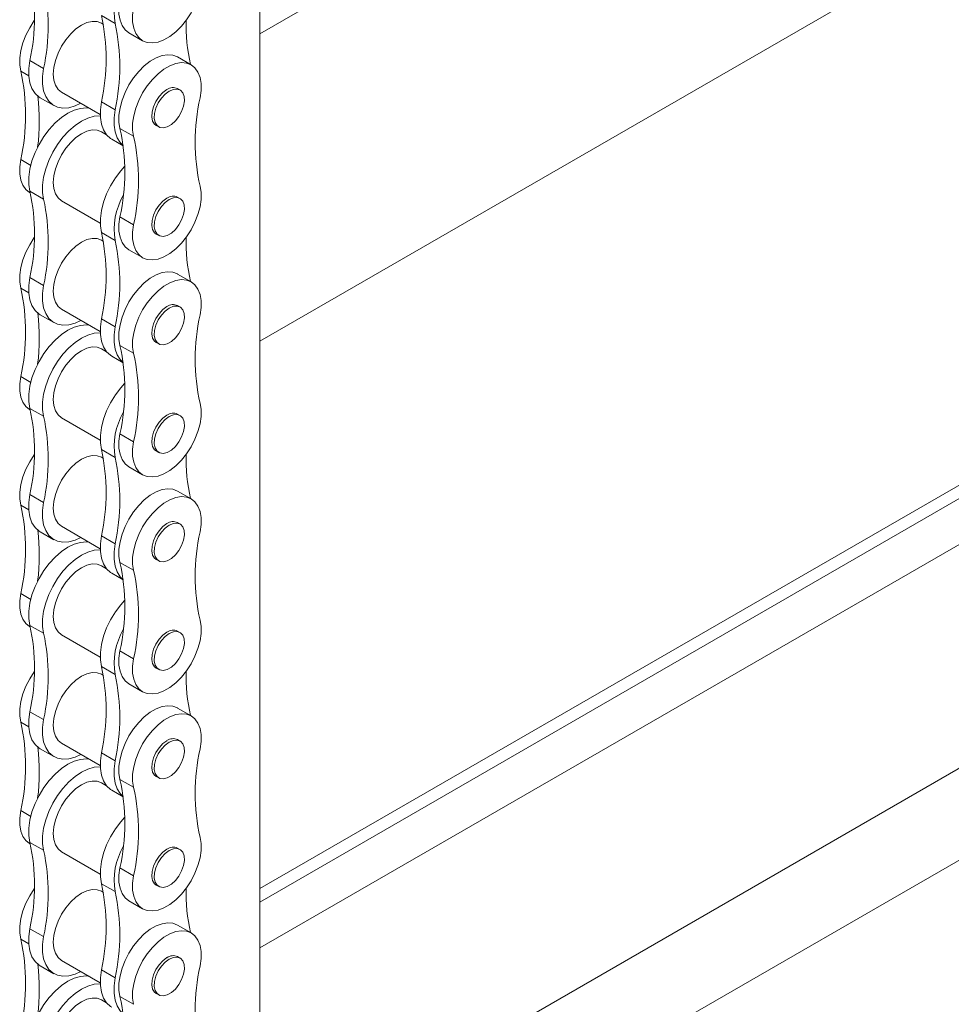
# Model space of a CAD drawing. Header units: millimetres. Extents: x 525 to 29324, y 175 to 20618.
# Tile 460 of 588: x 24885 to 25107, y 12911 to 13146. Entities that reach past the tile are written whole.
import ezdxf

# ---------------------------------------------------------------- set-up
doc = ezdxf.new("R2010")
doc.units = ezdxf.units.MM
doc.linetypes.add('SLD-Continua', pattern=[0])

msp = doc.modelspace()

# ---------------------------------------------------------------- linework, layer by layer
at = {"color": 7, "linetype": 'SLD-Continua', "lineweight": 18, "ltscale": 35}
for p, q in [((25482.84, 13454.97), (24941.9, 13142.78)), ((25482.84, 13454.97), (24941.9, 13142.78)), ((25482.84, 13454.97), (24941.9, 13142.78)), ((25482.84, 13454.97), (24941.9, 13142.78)), ((25482.84, 13454.97), (24941.9, 13142.78)), ((25482.84, 13454.97), (24941.9, 13142.78)), ((25482.84, 13454.97), (24941.9, 13142.78)), ((25482.84, 13454.97), (24941.9, 13142.78)), ((25482.84, 13381.48), (24941.9, 13069.28)), ((25482.84, 13381.48), (24941.9, 13069.28)), ((25482.84, 13381.48), (24941.9, 13069.28)), ((25482.84, 13381.48), (24941.9, 13069.28)), ((25482.84, 13381.48), (24941.9, 13069.28)), ((25482.84, 13381.48), (24941.9, 13069.28)), ((25482.84, 13381.48), (24941.9, 13069.28)), ((25482.84, 13381.48), (24941.9, 13069.28)), ((24941.9, 13296.33), (24941.9, 12726.29)), ((24941.9, 13296.33), (24941.9, 12726.29)), ((24941.9, 13296.33), (24941.9, 12726.29)), ((24941.9, 13296.33), (24941.9, 12726.29)), ((24941.9, 13296.33), (24941.9, 12726.29)), ((24941.9, 13296.33), (24941.9, 12726.29)), ((24941.9, 13296.33), (24941.9, 12726.29)), ((24941.9, 13296.33), (24941.9, 12726.29)), ((24904.51, 13145.02), (24904.04, 13145.29)), ((24907.32, 13145.22), (24904.05, 13147.11)), ((24910.6, 13143.01), (24913.87, 13141.12)), ((24941.9, 12938.5), (25298.99, 13144.59)), ((24941.9, 12938.5), (25298.99, 13144.59)), ((24941.9, 12938.5), (25298.99, 13144.59)), ((24941.9, 12938.5), (25298.99, 13144.59)), ((24941.9, 12938.5), (25298.99, 13144.59)), ((24941.9, 12938.5), (25298.99, 13144.59)), ((24941.9, 12938.5), (25298.99, 13144.59)), ((24941.9, 12938.5), (25298.99, 13144.59)), ((24941.9, 12935.29), (25301.77, 13142.99)), ((24941.9, 12935.29), (25301.77, 13142.99)), ((24941.9, 12935.29), (25301.77, 13142.99)), ((24941.9, 12935.29), (25301.77, 13142.99)), ((24941.9, 12935.29), (25301.77, 13142.99)), ((24941.9, 12935.29), (25301.77, 13142.99)), ((24941.9, 12935.29), (25301.77, 13142.99)), ((24941.9, 12935.29), (25301.77, 13142.99)), ((24941.9, 13142.78), (24941.9, 13069.28)), ((24941.9, 13142.78), (24941.9, 13069.28)), ((24941.9, 13142.78), (24941.9, 13069.28)), ((24941.9, 13142.78), (24941.9, 13069.28)), ((24941.9, 13142.78), (24941.9, 13069.28)), ((24941.9, 13142.78), (24941.9, 13069.28)), ((24941.9, 13142.78), (24941.9, 13069.28)), ((24941.9, 13142.78), (24941.9, 13069.28)), ((24886.95, 13136.35), (24890.22, 13134.46)), ((24925.49, 13135.33), (24922.22, 13137.22)), ((24884.75, 13133.85), (24886.69, 13132.72)), ((24941.9, 12924.33), (25306.71, 13134.88)), ((24941.9, 12924.33), (25306.71, 13134.88)), ((24941.9, 12924.33), (25306.71, 13134.88)), ((24941.9, 12924.33), (25306.71, 13134.88)), ((24941.9, 12924.33), (25306.71, 13134.88)), ((24941.9, 12924.33), (25306.71, 13134.88)), ((24941.9, 12924.33), (25306.71, 13134.88)), ((24941.9, 12924.33), (25306.71, 13134.88)), ((24894.51, 13128.79), (24903.77, 13123.45)), ((24922.81, 13129.34), (24922.22, 13129.68)), ((24889.41, 13127.48), (24892.67, 13125.6)), ((24907.32, 13124.6), (24904.05, 13126.48)), ((24905.29, 13118.63), (24904.04, 13119.36)), ((24911.72, 13118.28), (24908.45, 13120.17)), ((24917.13, 13120.85), (24917.72, 13120.51)), ((24906.5, 13117.61), (24909.26, 13116.03)), ((24941.9, 12848.91), (25406.21, 13116.88)), ((24941.9, 12848.91), (25406.21, 13116.88)), ((24941.9, 12848.91), (25406.21, 13116.88)), ((24941.9, 12848.91), (25406.21, 13116.88)), ((24941.9, 12848.91), (25406.21, 13116.88)), ((24941.9, 12848.91), (25406.21, 13116.88)), ((24941.9, 12848.91), (25406.21, 13116.88)), ((24941.9, 12848.91), (25406.21, 13116.88)), ((24884.75, 13112.7), (24887.15, 13111.32)), ((24886.95, 13105.12), (24890.22, 13103.23)), ((24886.89, 13104.83), (24887.05, 13104.75)), ((24894.51, 13102.86), (24903.77, 13097.52)), ((24922.81, 13103.41), (24922.22, 13103.75)), ((24911.72, 13097.14), (24908.45, 13099.02)), ((24904.51, 13093.16), (24904.04, 13093.43)), ((24907.32, 13093.36), (24904.05, 13095.25)), ((24917.13, 13094.92), (24917.72, 13094.58)), ((24910.6, 13091.15), (24913.87, 13089.27)), ((24886.95, 13084.49), (24890.22, 13082.61)), ((24925.49, 13083.48), (24922.22, 13085.36)), ((24884.75, 13081.99), (24886.69, 13080.87)), ((24941.9, 12870.82), (25310.14, 13083.35)), ((24941.9, 12870.82), (25310.14, 13083.35)), ((24941.9, 12870.82), (25310.14, 13083.35)), ((24941.9, 12870.82), (25310.14, 13083.35)), ((24941.9, 12870.82), (25310.14, 13083.35)), ((24941.9, 12870.82), (25310.14, 13083.35)), ((24941.9, 12870.82), (25310.14, 13083.35)), ((24941.9, 12870.82), (25310.14, 13083.35)), ((24894.51, 13076.93), (24903.77, 13071.59)), ((24922.81, 13077.48), (24922.22, 13077.82)), ((24889.41, 13075.63), (24892.67, 13073.74)), ((24907.32, 13072.74), (24904.05, 13074.63)), ((24905.29, 13066.78), (24904.04, 13067.5)), ((24911.72, 13066.42), (24908.45, 13068.31)), ((24917.13, 13068.99), (24917.72, 13068.66)), ((24906.5, 13065.76), (24909.26, 13064.17)), ((24884.75, 13060.85), (24887.15, 13059.46)), ((24886.95, 13053.26), (24890.22, 13051.38)), ((24886.89, 13052.98), (24887.05, 13052.89)), ((24894.51, 13051), (24903.77, 13045.66)), ((24922.81, 13051.55), (24922.22, 13051.89)), ((24911.72, 13045.28), (24908.45, 13047.17)), ((24904.51, 13041.3), (24904.04, 13041.57)), ((24907.32, 13041.51), (24904.05, 13043.39)), ((24917.13, 13043.07), (24917.72, 13042.73)), ((24910.6, 13039.3), (24913.87, 13037.41)), ((24886.95, 13032.64), (24890.22, 13030.75)), ((24925.49, 13031.62), (24922.22, 13033.5)), ((24884.75, 13030.13), (24886.69, 13029.01)), ((24894.51, 13025.08), (24903.77, 13019.73)), ((24922.81, 13025.63), (24922.22, 13025.96)), ((24889.41, 13023.77), (24892.67, 13021.88)), ((24907.32, 13020.88), (24904.05, 13022.77)), ((24905.29, 13014.92), (24904.04, 13015.65)), ((24911.72, 13014.57), (24908.45, 13016.45)), ((24917.13, 13017.14), (24917.72, 13016.8)), ((24906.5, 13013.9), (24909.26, 13012.31)), ((24884.75, 13008.99), (24887.15, 13007.6)), ((24886.89, 13001.12), (24887.05, 13001.03)), ((24886.95, 13001.4), (24890.22, 12999.52)), ((24894.51, 12999.15), (24903.77, 12993.81)), ((24922.81, 12999.7), (24922.22, 13000.04)), ((24911.72, 12993.42), (24908.45, 12995.31)), ((24904.51, 12989.45), (24904.04, 12989.72)), ((24907.32, 12989.65), (24904.05, 12991.54)), ((24917.13, 12991.21), (24917.72, 12990.87)), ((24910.6, 12987.44), (24913.87, 12985.55)), ((24886.95, 12980.78), (24890.22, 12978.89)), ((24925.49, 12979.76), (24922.22, 12981.65)), ((24884.75, 12978.28), (24886.69, 12977.15)), ((24922.81, 12973.77), (24922.22, 12974.11)), ((24889.41, 12971.91), (24892.67, 12970.03)), ((24894.51, 12973.22), (24903.77, 12967.88)), ((24907.32, 12969.03), (24904.05, 12970.91)), ((24911.72, 12962.71), (24908.45, 12964.6)), ((24917.13, 12965.28), (24917.72, 12964.94)), ((24905.29, 12963.06), (24904.04, 12963.79)), ((24906.5, 12962.04), (24909.26, 12960.45)), ((24884.75, 12957.13), (24887.15, 12955.75)), ((24886.89, 12949.26), (24887.05, 12949.18)), ((24886.95, 12949.55), (24890.22, 12947.66)), ((24922.81, 12947.84), (24922.22, 12948.18)), ((24894.51, 12947.29), (24903.77, 12941.95)), ((24911.72, 12941.57), (24908.45, 12943.45)), ((24907.32, 12937.79), (24904.05, 12939.68)), ((24917.13, 12939.35), (24917.72, 12939.01)), ((24904.51, 12937.59), (24904.04, 12937.86)), ((24910.6, 12935.58), (24913.87, 12933.7)), ((24886.95, 12928.92), (24890.22, 12927.04)), ((24925.49, 12927.91), (24922.22, 12929.79)), ((24884.75, 12926.42), (24886.69, 12925.3)), ((24922.81, 12921.91), (24922.22, 12922.25)), ((24889.41, 12920.06), (24892.67, 12918.17)), ((24894.51, 12921.36), (24903.77, 12916.02)), ((24907.32, 12917.17), (24904.05, 12919.06)), ((24911.72, 12910.85), (24908.45, 12912.74)), ((24917.13, 12913.42), (24917.72, 12913.09)), ((24905.29, 12911.21), (24904.04, 12911.93))]:
    msp.add_line(p, q, dxfattribs=at)
at = {"color": 7, "linetype": 'SLD-Continua', "lineweight": 18, "ltscale": 35, "flags": 128}
for points in [[(24911.72, 13148.99), (24911.48, 13147.23), (24911.49, 13145.59), (24911.75, 13144.11), (24912.24, 13142.85), (24912.96, 13141.84), (24913.88, 13141.12), (24914.98, 13140.69), (24916.21, 13140.58), (24917.56, 13140.8), (24918.96, 13141.32), (24920.39, 13142.15), (24921.8, 13143.24), (24923.14, 13144.58), (24924.37, 13146.12), (24925.47, 13147.8), (24926.39, 13149.59), (24927.11, 13151.43), (24927.61, 13153.27), (24927.86, 13155.03), (24927.87, 13156.69), (24927.63, 13158.18)], [(24908.45, 13150.88), (24908.22, 13149.12), (24908.22, 13147.47), (24908.48, 13146), (24908.97, 13144.74), (24909.69, 13143.73), (24910.6, 13143.01)], [(24888.05, 13145.97), (24888.01, 13145.91), (24886.91, 13144.22), (24885.99, 13142.43), (24885.27, 13140.59), (24884.78, 13138.76), (24884.52, 13136.99), (24884.51, 13135.33), (24884.75, 13133.85)], [(24904.04, 13145.29), (24903.02, 13145.67), (24901.85, 13145.71), (24900.59, 13145.43), (24899.28, 13144.82), (24897.96, 13143.91), (24896.7, 13142.74), (24895.53, 13141.35), (24894.51, 13139.79), (24893.68, 13138.13), (24893.05, 13136.42), (24892.67, 13134.74), (24892.54, 13133.15), (24892.67, 13131.71), (24893.05, 13130.47), (24893.68, 13129.48), (24894.51, 13128.79), (24894.51, 13128.79)], [(24886.95, 13136.35), (24886.7, 13134.45), (24886.7, 13132.66), (24886.95, 13131.05), (24887.45, 13129.66), (24888.19, 13128.51), (24889.14, 13127.65), (24889.41, 13127.48)], [(24922.22, 13137.22), (24922.2, 13137.23), (24921.11, 13137.65), (24919.87, 13137.76), (24918.53, 13137.55), (24917.12, 13137.02), (24915.7, 13136.2), (24914.29, 13135.1), (24912.95, 13133.76), (24911.71, 13132.23), (24910.61, 13130.54), (24909.69, 13128.75), (24908.97, 13126.91), (24908.48, 13125.08), (24908.22, 13123.31), (24908.22, 13121.65), (24908.45, 13120.17)], [(24927.63, 13127.46), (24927.87, 13129.23), (24927.86, 13130.87), (24927.61, 13132.34), (24927.11, 13133.6), (24926.39, 13134.61), (24925.47, 13135.34), (24924.37, 13135.77), (24923.14, 13135.87), (24921.8, 13135.66), (24920.39, 13135.13), (24918.96, 13134.31), (24917.56, 13133.21), (24916.21, 13131.88), (24914.98, 13130.34), (24913.88, 13128.65), (24912.96, 13126.86), (24912.24, 13125.02), (24911.75, 13123.19), (24911.49, 13121.42), (24911.48, 13119.77), (24911.72, 13118.28)], [(24890.22, 13134.46), (24889.97, 13132.56), (24889.97, 13130.78), (24890.22, 13129.17), (24890.72, 13127.77), (24891.45, 13126.63), (24892.4, 13125.77), (24893.54, 13125.21), (24894.83, 13124.98), (24896.24, 13125.08), (24897.74, 13125.51), (24899.09, 13126.15)], [(24919.68, 13129.43), (24918.7, 13128.71), (24917.8, 13127.74), (24917.04, 13126.58), (24916.48, 13125.33), (24916.15, 13124.08), (24916.08, 13122.91), (24916.28, 13121.91), (24916.73, 13121.17), (24917.13, 13120.85)], [(24920.26, 13129.09), (24919.29, 13128.37), (24918.39, 13127.4), (24917.63, 13126.25), (24917.06, 13124.99), (24916.73, 13123.74), (24916.67, 13122.57), (24916.87, 13121.57), (24917.32, 13120.83), (24917.99, 13120.39), (24918.83, 13120.28), (24919.77, 13120.52), (24920.75, 13121.09), (24921.7, 13121.94), (24922.54, 13123.01), (24923.21, 13124.23), (24923.66, 13125.49), (24923.86, 13126.72), (24923.79, 13127.81), (24923.46, 13128.69), (24922.9, 13129.29), (24922.13, 13129.56), (24921.23, 13129.49), (24920.26, 13129.09)], [(24904.05, 13126.48), (24903.8, 13124.58), (24903.8, 13122.8), (24904.05, 13121.18), (24904.55, 13119.79), (24905.29, 13118.64), (24906.23, 13117.78), (24906.5, 13117.61)], [(24901.12, 13124.97), (24900.46, 13125.05), (24899.04, 13124.95), (24897.55, 13124.52), (24896.01, 13123.78), (24894.47, 13122.75), (24892.98, 13121.45), (24891.56, 13119.92), (24890.27, 13118.2), (24889.14, 13116.33), (24888.19, 13114.38), (24887.45, 13112.39), (24886.95, 13110.41), (24886.7, 13108.51), (24886.7, 13106.73), (24886.95, 13105.12)], [(24907.32, 13124.6), (24907.06, 13122.69), (24907.06, 13120.91), (24907.32, 13119.3), (24907.82, 13117.9), (24908.55, 13116.76), (24909.25, 13116.08)], [(24903.78, 13123.16), (24903.72, 13123.16), (24902.31, 13123.06), (24900.81, 13122.64), (24899.28, 13121.9), (24897.74, 13120.86), (24896.24, 13119.56), (24894.83, 13118.03), (24893.54, 13116.31), (24892.4, 13114.45), (24891.45, 13112.5), (24890.72, 13110.5), (24890.22, 13108.53), (24889.97, 13106.63), (24889.97, 13104.84), (24890.22, 13103.23)], [(24904.04, 13119.36), (24903.02, 13119.74), (24901.85, 13119.78), (24900.59, 13119.5), (24899.28, 13118.89), (24897.96, 13117.98), (24896.7, 13116.81), (24895.53, 13115.42), (24894.51, 13113.86), (24893.68, 13112.2), (24893.05, 13110.5), (24892.67, 13108.82), (24892.54, 13107.22), (24892.67, 13105.78), (24893.05, 13104.54), (24893.68, 13103.56), (24894.51, 13102.86), (24894.51, 13102.86)], [(24884.75, 13112.7), (24884.51, 13110.94), (24884.52, 13109.3), (24884.78, 13107.82), (24885.27, 13106.56), (24885.99, 13105.55), (24886.89, 13104.83)], [(24909.56, 13111.06), (24908.66, 13110.05), (24907.37, 13108.33), (24906.23, 13106.47), (24905.29, 13104.51), (24904.55, 13102.52), (24904.05, 13100.55), (24903.8, 13098.64), (24903.8, 13096.86), (24904.05, 13095.25)], [(24911.72, 13097.14), (24911.48, 13095.37), (24911.49, 13093.73), (24911.75, 13092.26), (24912.24, 13091), (24912.96, 13089.99), (24913.88, 13089.26), (24914.98, 13088.83), (24916.21, 13088.73), (24917.56, 13088.94), (24918.96, 13089.47), (24920.39, 13090.29), (24921.8, 13091.39), (24923.14, 13092.72), (24924.37, 13094.26), (24925.47, 13095.95), (24926.39, 13097.74), (24927.11, 13099.58), (24927.61, 13101.41), (24927.86, 13103.18), (24927.87, 13104.83), (24927.63, 13106.32)], [(24919.68, 13103.5), (24918.7, 13102.78), (24917.8, 13101.81), (24917.04, 13100.66), (24916.48, 13099.4), (24916.15, 13098.15), (24916.08, 13096.98), (24916.28, 13095.98), (24916.73, 13095.24), (24917.13, 13094.92)], [(24920.26, 13103.16), (24919.29, 13102.44), (24918.39, 13101.47), (24917.63, 13100.32), (24917.06, 13099.07), (24916.73, 13097.81), (24916.67, 13096.64), (24916.87, 13095.64), (24917.32, 13094.9), (24917.99, 13094.46), (24918.83, 13094.35), (24919.77, 13094.59), (24920.75, 13095.16), (24921.7, 13096.01), (24922.54, 13097.08), (24923.21, 13098.3), (24923.66, 13099.56), (24923.86, 13100.79), (24923.79, 13101.88), (24923.46, 13102.76), (24922.9, 13103.36), (24922.13, 13103.63), (24921.23, 13103.56), (24920.26, 13103.16)], [(24908.45, 13099.02), (24908.22, 13097.26), (24908.22, 13095.62), (24908.48, 13094.14), (24908.97, 13092.88), (24909.69, 13091.87), (24910.6, 13091.15)], [(24888.05, 13094.11), (24888.01, 13094.05), (24886.91, 13092.36), (24885.99, 13090.57), (24885.27, 13088.73), (24884.78, 13086.9), (24884.52, 13085.13), (24884.51, 13083.48), (24884.75, 13081.99)], [(24904.04, 13093.43), (24903.02, 13093.81), (24901.85, 13093.86), (24900.59, 13093.57), (24899.28, 13092.96), (24897.96, 13092.05), (24896.7, 13090.88), (24895.53, 13089.49), (24894.51, 13087.93), (24893.68, 13086.27), (24893.05, 13084.57), (24892.67, 13082.89), (24892.54, 13081.29), (24892.67, 13079.85), (24893.05, 13078.61), (24893.68, 13077.63), (24894.51, 13076.93), (24894.51, 13076.93)], [(24886.95, 13084.49), (24886.7, 13082.59), (24886.7, 13080.81), (24886.95, 13079.19), (24887.45, 13077.8), (24888.19, 13076.65), (24889.14, 13075.8), (24889.41, 13075.63)], [(24922.22, 13085.36), (24922.2, 13085.37), (24921.11, 13085.79), (24919.87, 13085.9), (24918.53, 13085.69), (24917.12, 13085.16), (24915.7, 13084.34), (24914.29, 13083.24), (24912.95, 13081.91), (24911.71, 13080.37), (24910.61, 13078.68), (24909.69, 13076.89), (24908.97, 13075.05), (24908.48, 13073.22), (24908.22, 13071.45), (24908.22, 13069.8), (24908.45, 13068.31)], [(24927.63, 13075.61), (24927.87, 13077.37), (24927.86, 13079.01), (24927.61, 13080.49), (24927.11, 13081.75), (24926.39, 13082.76), (24925.47, 13083.49), (24924.37, 13083.91), (24923.14, 13084.02), (24921.8, 13083.8), (24920.39, 13083.28), (24918.96, 13082.45), (24917.56, 13081.36), (24916.21, 13080.02), (24914.98, 13078.48), (24913.88, 13076.8), (24912.96, 13075.01), (24912.24, 13073.17), (24911.75, 13071.33), (24911.49, 13069.57), (24911.48, 13067.91), (24911.72, 13066.42)], [(24890.22, 13082.61), (24889.97, 13080.7), (24889.97, 13078.92), (24890.22, 13077.31), (24890.72, 13075.91), (24891.45, 13074.77), (24892.4, 13073.91), (24893.54, 13073.36), (24894.83, 13073.13), (24896.24, 13073.23), (24897.74, 13073.65), (24899.09, 13074.29)], [(24919.68, 13077.57), (24918.7, 13076.85), (24917.8, 13075.88), (24917.04, 13074.73), (24916.48, 13073.48), (24916.15, 13072.22), (24916.08, 13071.05), (24916.28, 13070.05), (24916.73, 13069.31), (24917.13, 13068.99)], [(24920.26, 13077.23), (24919.29, 13076.51), (24918.39, 13075.54), (24917.63, 13074.39), (24917.06, 13073.14), (24916.73, 13071.88), (24916.67, 13070.71), (24916.87, 13069.72), (24917.32, 13068.97), (24917.99, 13068.53), (24918.83, 13068.42), (24919.77, 13068.66), (24920.75, 13069.23), (24921.7, 13070.08), (24922.54, 13071.15), (24923.21, 13072.37), (24923.66, 13073.64), (24923.86, 13074.86), (24923.79, 13075.95), (24923.46, 13076.83), (24922.9, 13077.43), (24922.13, 13077.7), (24921.23, 13077.64), (24920.26, 13077.23)], [(24904.05, 13074.63), (24903.8, 13072.72), (24903.8, 13070.94), (24904.05, 13069.33), (24904.55, 13067.93), (24905.29, 13066.79), (24906.23, 13065.93), (24906.5, 13065.76)], [(24901.12, 13073.12), (24900.46, 13073.19), (24899.04, 13073.09), (24897.55, 13072.67), (24896.01, 13071.93), (24894.47, 13070.89), (24892.98, 13069.59), (24891.56, 13068.06), (24890.27, 13066.34), (24889.14, 13064.48), (24888.19, 13062.52), (24887.45, 13060.53), (24886.95, 13058.56), (24886.7, 13056.65), (24886.7, 13054.87), (24886.95, 13053.26)], [(24907.32, 13072.74), (24907.06, 13070.84), (24907.06, 13069.05), (24907.32, 13067.44), (24907.82, 13066.04), (24908.55, 13064.9), (24909.25, 13064.22)], [(24903.78, 13071.3), (24903.72, 13071.31), (24902.31, 13071.21), (24900.81, 13070.78), (24899.28, 13070.04), (24897.74, 13069.01), (24896.24, 13067.71), (24894.83, 13066.17), (24893.54, 13064.45), (24892.4, 13062.59), (24891.45, 13060.64), (24890.72, 13058.65), (24890.22, 13056.67), (24889.97, 13054.77), (24889.97, 13052.99), (24890.22, 13051.38)], [(24904.04, 13067.5), (24903.02, 13067.88), (24901.85, 13067.93), (24900.59, 13067.64), (24899.28, 13067.03), (24897.96, 13066.12), (24896.7, 13064.95), (24895.53, 13063.56), (24894.51, 13062), (24893.68, 13060.34), (24893.05, 13058.64), (24892.67, 13056.96), (24892.54, 13055.37), (24892.67, 13053.92), (24893.05, 13052.69), (24893.68, 13051.7), (24894.51, 13051), (24894.51, 13051)], [(24884.75, 13060.85), (24884.51, 13059.08), (24884.52, 13057.44), (24884.78, 13055.97), (24885.27, 13054.7), (24885.99, 13053.69), (24886.89, 13052.98)], [(24909.56, 13059.2), (24908.66, 13058.19), (24907.37, 13056.47), (24906.23, 13054.61), (24905.29, 13052.66), (24904.55, 13050.66), (24904.05, 13048.69), (24903.8, 13046.79), (24903.8, 13045), (24904.05, 13043.39)], [(24911.72, 13045.28), (24911.48, 13043.52), (24911.49, 13041.87), (24911.75, 13040.4), (24912.24, 13039.14), (24912.96, 13038.13), (24913.88, 13037.4), (24914.98, 13036.98), (24916.21, 13036.87), (24917.56, 13037.08), (24918.96, 13037.61), (24920.39, 13038.43), (24921.8, 13039.53), (24923.14, 13040.87), (24924.37, 13042.4), (24925.47, 13044.09), (24926.39, 13045.88), (24927.11, 13047.72), (24927.61, 13049.55), (24927.86, 13051.32), (24927.87, 13052.97), (24927.63, 13054.46)], [(24919.68, 13051.64), (24918.7, 13050.92), (24917.8, 13049.95), (24917.04, 13048.8), (24916.48, 13047.55), (24916.15, 13046.29), (24916.08, 13045.12), (24916.28, 13044.13), (24916.73, 13043.38), (24917.13, 13043.07)], [(24920.26, 13051.3), (24919.29, 13050.59), (24918.39, 13049.62), (24917.63, 13048.46), (24917.06, 13047.21), (24916.73, 13045.95), (24916.67, 13044.78), (24916.87, 13043.79), (24917.32, 13043.04), (24917.99, 13042.6), (24918.83, 13042.5), (24919.77, 13042.74), (24920.75, 13043.3), (24921.7, 13044.15), (24922.54, 13045.23), (24923.21, 13046.44), (24923.66, 13047.71), (24923.86, 13048.93), (24923.79, 13050.02), (24923.46, 13050.9), (24922.9, 13051.5), (24922.13, 13051.78), (24921.23, 13051.71), (24920.26, 13051.3)], [(24908.45, 13047.17), (24908.22, 13045.4), (24908.22, 13043.76), (24908.48, 13042.29), (24908.97, 13041.02), (24909.69, 13040.01), (24910.6, 13039.3)], [(24888.05, 13042.25), (24888.01, 13042.19), (24886.91, 13040.51), (24885.99, 13038.71), (24885.27, 13036.88), (24884.78, 13035.04), (24884.52, 13033.27), (24884.51, 13031.62), (24884.75, 13030.13)], [(24904.04, 13041.57), (24903.02, 13041.95), (24901.85, 13042), (24900.59, 13041.71), (24899.28, 13041.1), (24897.96, 13040.2), (24896.7, 13039.02), (24895.53, 13037.63), (24894.51, 13036.08), (24893.68, 13034.41), (24893.05, 13032.71), (24892.67, 13031.03), (24892.54, 13029.44), (24892.67, 13027.99), (24893.05, 13026.76), (24893.68, 13025.77), (24894.51, 13025.08), (24894.51, 13025.08)], [(24886.95, 13032.64), (24886.7, 13030.73), (24886.7, 13028.95), (24886.95, 13027.34), (24887.45, 13025.94), (24888.19, 13024.8), (24889.14, 13023.94), (24889.41, 13023.77)], [(24922.22, 13033.5), (24922.2, 13033.51), (24921.11, 13033.94), (24919.87, 13034.04), (24918.53, 13033.83), (24917.12, 13033.31), (24915.7, 13032.48), (24914.29, 13031.39), (24912.95, 13030.05), (24911.71, 13028.51), (24910.61, 13026.82), (24909.69, 13025.03), (24908.97, 13023.2), (24908.48, 13021.36), (24908.22, 13019.59), (24908.22, 13017.94), (24908.45, 13016.45)], [(24927.63, 13023.75), (24927.87, 13025.51), (24927.86, 13027.16), (24927.61, 13028.63), (24927.11, 13029.89), (24926.39, 13030.9), (24925.47, 13031.63), (24924.37, 13032.05), (24923.14, 13032.16), (24921.8, 13031.95), (24920.39, 13031.42), (24918.96, 13030.6), (24917.56, 13029.5), (24916.21, 13028.16), (24914.98, 13026.63), (24913.88, 13024.94), (24912.96, 13023.15), (24912.24, 13021.31), (24911.75, 13019.48), (24911.49, 13017.71), (24911.48, 13016.06), (24911.72, 13014.57)], [(24890.22, 13030.75), (24889.97, 13028.85), (24889.97, 13027.06), (24890.22, 13025.45), (24890.72, 13024.06), (24891.45, 13022.91), (24892.4, 13022.05), (24893.54, 13021.5), (24894.83, 13021.27), (24896.24, 13021.37), (24897.74, 13021.8), (24899.09, 13022.43)], [(24919.68, 13025.71), (24918.7, 13025), (24917.8, 13024.03), (24917.04, 13022.87), (24916.48, 13021.62), (24916.15, 13020.36), (24916.08, 13019.19), (24916.28, 13018.2), (24916.73, 13017.45), (24917.13, 13017.14)], [(24920.26, 13025.37), (24919.29, 13024.66), (24918.39, 13023.69), (24917.63, 13022.53), (24917.06, 13021.28), (24916.73, 13020.02), (24916.67, 13018.85), (24916.87, 13017.86), (24917.32, 13017.11), (24917.99, 13016.67), (24918.83, 13016.57), (24919.77, 13016.81), (24920.75, 13017.37), (24921.7, 13018.22), (24922.54, 13019.3), (24923.21, 13020.51), (24923.66, 13021.78), (24923.86, 13023), (24923.79, 13024.09), (24923.46, 13024.97), (24922.9, 13025.57), (24922.13, 13025.85), (24921.23, 13025.78), (24920.26, 13025.37)], [(24904.05, 13022.77), (24903.8, 13020.86), (24903.8, 13019.08), (24904.05, 13017.47), (24904.55, 13016.07), (24905.29, 13014.93), (24906.23, 13014.07), (24906.5, 13013.9)], [(24901.12, 13021.26), (24900.46, 13021.34), (24899.04, 13021.24), (24897.55, 13020.81), (24896.01, 13020.07), (24894.47, 13019.04), (24892.98, 13017.73), (24891.56, 13016.2), (24890.27, 13014.48), (24889.14, 13012.62), (24888.19, 13010.67), (24887.45, 13008.68), (24886.95, 13006.7), (24886.7, 13004.8), (24886.7, 13003.02), (24886.95, 13001.4)], [(24907.32, 13020.88), (24907.06, 13018.98), (24907.06, 13017.2), (24907.32, 13015.58), (24907.82, 13014.19), (24908.55, 13013.04), (24909.25, 13012.37)], [(24903.78, 13019.45), (24903.72, 13019.45), (24902.31, 13019.35), (24900.81, 13018.92), (24899.28, 13018.18), (24897.74, 13017.15), (24896.24, 13015.85), (24894.83, 13014.32), (24893.54, 13012.6), (24892.4, 13010.73), (24891.45, 13008.78), (24890.72, 13006.79), (24890.22, 13004.82), (24889.97, 13002.91), (24889.97, 13001.13), (24890.22, 12999.52)], [(24904.04, 13015.65), (24903.02, 13016.02), (24901.85, 13016.07), (24900.59, 13015.78), (24899.28, 13015.18), (24897.96, 13014.27), (24896.7, 13013.1), (24895.53, 13011.7), (24894.51, 13010.15), (24893.68, 13008.49), (24893.05, 13006.78), (24892.67, 13005.1), (24892.54, 13003.51), (24892.67, 13002.07), (24893.05, 13000.83), (24893.68, 12999.84), (24894.51, 12999.15), (24894.51, 12999.15)], [(24884.75, 13008.99), (24884.51, 13007.23), (24884.52, 13005.58), (24884.78, 13004.11), (24885.27, 13002.85), (24885.99, 13001.84), (24886.89, 13001.12)], [(24909.56, 13007.34), (24908.66, 13006.33), (24907.37, 13004.61), (24906.23, 13002.75), (24905.29, 13000.8), (24904.55, 12998.81), (24904.05, 12996.83), (24903.8, 12994.93), (24903.8, 12993.15), (24904.05, 12991.54)], [(24911.72, 12993.42), (24911.48, 12991.66), (24911.49, 12990.02), (24911.75, 12988.54), (24912.24, 12987.28), (24912.96, 12986.27), (24913.88, 12985.54), (24914.98, 12985.12), (24916.21, 12985.01), (24917.56, 12985.23), (24918.96, 12985.75), (24920.39, 12986.58), (24921.8, 12987.67), (24923.14, 12989.01), (24924.37, 12990.55), (24925.47, 12992.23), (24926.39, 12994.02), (24927.11, 12995.86), (24927.61, 12997.7), (24927.86, 12999.46), (24927.87, 13001.12), (24927.63, 13002.61)], [(24919.68, 12999.78), (24918.7, 12999.07), (24917.8, 12998.1), (24917.04, 12996.94), (24916.48, 12995.69), (24916.15, 12994.43), (24916.08, 12993.26), (24916.28, 12992.27), (24916.73, 12991.52), (24917.13, 12991.21)], [(24920.26, 12999.44), (24919.29, 12998.73), (24918.39, 12997.76), (24917.63, 12996.6), (24917.06, 12995.35), (24916.73, 12994.09), (24916.67, 12992.93), (24916.87, 12991.93), (24917.32, 12991.19), (24917.99, 12990.74), (24918.83, 12990.64), (24919.77, 12990.88), (24920.75, 12991.45), (24921.7, 12992.3), (24922.54, 12993.37), (24923.21, 12994.58), (24923.66, 12995.85), (24923.86, 12997.07), (24923.79, 12998.17), (24923.46, 12999.04), (24922.9, 12999.64), (24922.13, 12999.92), (24921.23, 12999.85), (24920.26, 12999.44)], [(24908.45, 12995.31), (24908.22, 12993.55), (24908.22, 12991.9), (24908.48, 12990.43), (24908.97, 12989.17), (24909.69, 12988.16), (24910.6, 12987.44)], [(24888.05, 12990.4), (24888.01, 12990.34), (24886.91, 12988.65), (24885.99, 12986.86), (24885.27, 12985.02), (24884.78, 12983.19), (24884.52, 12981.42), (24884.51, 12979.76), (24884.75, 12978.28)], [(24904.04, 12989.72), (24903.02, 12990.1), (24901.85, 12990.14), (24900.59, 12989.86), (24899.28, 12989.25), (24897.96, 12988.34), (24896.7, 12987.17), (24895.53, 12985.78), (24894.51, 12984.22), (24893.68, 12982.56), (24893.05, 12980.85), (24892.67, 12979.17), (24892.54, 12977.58), (24892.67, 12976.14), (24893.05, 12974.9), (24893.68, 12973.91), (24894.51, 12973.22), (24894.51, 12973.22)], [(24886.95, 12980.78), (24886.7, 12978.88), (24886.7, 12977.09), (24886.95, 12975.48), (24887.45, 12974.08), (24888.19, 12972.94), (24889.14, 12972.08), (24889.41, 12971.91)], [(24922.22, 12981.65), (24922.2, 12981.66), (24921.11, 12982.08), (24919.87, 12982.19), (24918.53, 12981.98), (24917.12, 12981.45), (24915.7, 12980.63), (24914.29, 12979.53), (24912.95, 12978.19), (24911.71, 12976.66), (24910.61, 12974.97), (24909.69, 12973.18), (24908.97, 12971.34), (24908.48, 12969.51), (24908.22, 12967.74), (24908.22, 12966.08), (24908.45, 12964.6)], [(24927.63, 12971.89), (24927.87, 12973.66), (24927.86, 12975.3), (24927.61, 12976.77), (24927.11, 12978.03), (24926.39, 12979.04), (24925.47, 12979.77), (24924.37, 12980.2), (24923.14, 12980.3), (24921.8, 12980.09), (24920.39, 12979.56), (24918.96, 12978.74), (24917.56, 12977.64), (24916.21, 12976.31), (24914.98, 12974.77), (24913.88, 12973.08), (24912.96, 12971.29), (24912.24, 12969.45), (24911.75, 12967.62), (24911.49, 12965.85), (24911.48, 12964.2), (24911.72, 12962.71)], [(24890.22, 12978.89), (24889.97, 12976.99), (24889.97, 12975.21), (24890.22, 12973.6), (24890.72, 12972.2), (24891.45, 12971.06), (24892.4, 12970.2), (24893.54, 12969.64), (24894.83, 12969.41), (24896.24, 12969.51), (24897.74, 12969.94), (24899.09, 12970.58)], [(24919.68, 12973.85), (24918.7, 12973.14), (24917.8, 12972.17), (24917.04, 12971.01), (24916.48, 12969.76), (24916.15, 12968.5), (24916.08, 12967.34), (24916.28, 12966.34), (24916.73, 12965.6), (24917.13, 12965.28)], [(24920.26, 12973.52), (24919.29, 12972.8), (24918.39, 12971.83), (24917.63, 12970.68), (24917.06, 12969.42), (24916.73, 12968.17), (24916.67, 12967), (24916.87, 12966), (24917.32, 12965.26), (24917.99, 12964.82), (24918.83, 12964.71), (24919.77, 12964.95), (24920.75, 12965.52), (24921.7, 12966.37), (24922.54, 12967.44), (24923.21, 12968.65), (24923.66, 12969.92), (24923.86, 12971.15), (24923.79, 12972.24), (24923.46, 12973.12), (24922.9, 12973.72), (24922.13, 12973.99), (24921.23, 12973.92), (24920.26, 12973.52)], [(24904.05, 12970.91), (24903.8, 12969.01), (24903.8, 12967.22), (24904.05, 12965.61), (24904.55, 12964.22), (24905.29, 12963.07), (24906.23, 12962.21), (24906.5, 12962.04)], [(24901.12, 12969.4), (24900.46, 12969.48), (24899.04, 12969.38), (24897.55, 12968.95), (24896.01, 12968.21), (24894.47, 12967.18), (24892.98, 12965.88), (24891.56, 12964.35), (24890.27, 12962.63), (24889.14, 12960.76), (24888.19, 12958.81), (24887.45, 12956.82), (24886.95, 12954.84), (24886.7, 12952.94), (24886.7, 12951.16), (24886.95, 12949.55)], [(24907.32, 12969.03), (24907.06, 12967.12), (24907.06, 12965.34), (24907.32, 12963.73), (24907.82, 12962.33), (24908.55, 12961.19), (24909.25, 12960.51)], [(24903.78, 12967.59), (24903.72, 12967.59), (24902.31, 12967.49), (24900.81, 12967.07), (24899.28, 12966.33), (24897.74, 12965.29), (24896.24, 12963.99), (24894.83, 12962.46), (24893.54, 12960.74), (24892.4, 12958.88), (24891.45, 12956.92), (24890.72, 12954.93), (24890.22, 12952.96), (24889.97, 12951.05), (24889.97, 12949.27), (24890.22, 12947.66)], [(24904.04, 12963.79), (24903.02, 12964.17), (24901.85, 12964.21), (24900.59, 12963.93), (24899.28, 12963.32), (24897.96, 12962.41), (24896.7, 12961.24), (24895.53, 12959.85), (24894.51, 12958.29), (24893.68, 12956.63), (24893.05, 12954.93), (24892.67, 12953.24), (24892.54, 12951.65), (24892.67, 12950.21), (24893.05, 12948.97), (24893.68, 12947.99), (24894.51, 12947.29), (24894.51, 12947.29)], [(24884.75, 12957.13), (24884.51, 12955.37), (24884.52, 12953.73), (24884.78, 12952.25), (24885.27, 12950.99), (24885.99, 12949.98), (24886.89, 12949.26)], [(24909.56, 12955.49), (24908.66, 12954.48), (24907.37, 12952.76), (24906.23, 12950.9), (24905.29, 12948.94), (24904.55, 12946.95), (24904.05, 12944.98), (24903.8, 12943.07), (24903.8, 12941.29), (24904.05, 12939.68)], [(24911.72, 12941.57), (24911.48, 12939.8), (24911.49, 12938.16), (24911.75, 12936.69), (24912.24, 12935.43), (24912.96, 12934.42), (24913.88, 12933.69), (24914.98, 12933.26), (24916.21, 12933.16), (24917.56, 12933.37), (24918.96, 12933.9), (24920.39, 12934.72), (24921.8, 12935.82), (24923.14, 12937.15), (24924.37, 12938.69), (24925.47, 12940.38), (24926.39, 12942.17), (24927.11, 12944.01), (24927.61, 12945.84), (24927.86, 12947.61), (24927.87, 12949.26), (24927.63, 12950.75)], [(24919.68, 12947.93), (24918.7, 12947.21), (24917.8, 12946.24), (24917.04, 12945.09), (24916.48, 12943.83), (24916.15, 12942.58), (24916.08, 12941.41), (24916.28, 12940.41), (24916.73, 12939.67), (24917.13, 12939.35)], [(24920.26, 12947.59), (24919.29, 12946.87), (24918.39, 12945.9), (24917.63, 12944.75), (24917.06, 12943.5), (24916.73, 12942.24), (24916.67, 12941.07), (24916.87, 12940.07), (24917.32, 12939.33), (24917.99, 12938.89), (24918.83, 12938.78), (24919.77, 12939.02), (24920.75, 12939.59), (24921.7, 12940.44), (24922.54, 12941.51), (24923.21, 12942.73), (24923.66, 12943.99), (24923.86, 12945.22), (24923.79, 12946.31), (24923.46, 12947.19), (24922.9, 12947.79), (24922.13, 12948.06), (24921.23, 12947.99), (24920.26, 12947.59)], [(24908.45, 12943.45), (24908.22, 12941.69), (24908.22, 12940.05), (24908.48, 12938.57), (24908.97, 12937.31), (24909.69, 12936.3), (24910.6, 12935.58)], [(24888.05, 12938.54), (24888.01, 12938.48), (24886.91, 12936.79), (24885.99, 12935), (24885.27, 12933.16), (24884.78, 12931.33), (24884.52, 12929.56), (24884.51, 12927.91), (24884.75, 12926.42)], [(24904.04, 12937.86), (24903.02, 12938.24), (24901.85, 12938.29), (24900.59, 12938), (24899.28, 12937.39), (24897.96, 12936.48), (24896.7, 12935.31), (24895.53, 12933.92), (24894.51, 12932.36), (24893.68, 12930.7), (24893.05, 12929), (24892.67, 12927.32), (24892.54, 12925.72), (24892.67, 12924.28), (24893.05, 12923.04), (24893.68, 12922.06), (24894.51, 12921.36), (24894.51, 12921.36)], [(24886.95, 12928.92), (24886.7, 12927.02), (24886.7, 12925.24), (24886.95, 12923.62), (24887.45, 12922.23), (24888.19, 12921.08), (24889.14, 12920.22), (24889.41, 12920.06)], [(24922.22, 12929.79), (24922.2, 12929.8), (24921.11, 12930.22), (24919.87, 12930.33), (24918.53, 12930.12), (24917.12, 12929.59), (24915.7, 12928.77), (24914.29, 12927.67), (24912.95, 12926.34), (24911.71, 12924.8), (24910.61, 12923.11), (24909.69, 12921.32), (24908.97, 12919.48), (24908.48, 12917.65), (24908.22, 12915.88), (24908.22, 12914.23), (24908.45, 12912.74)], [(24890.22, 12927.04), (24889.97, 12925.13), (24889.97, 12923.35), (24890.22, 12921.74), (24890.72, 12920.34), (24891.45, 12919.2), (24892.4, 12918.34), (24893.54, 12917.79), (24894.83, 12917.56), (24896.24, 12917.66), (24897.74, 12918.08), (24899.09, 12918.72)], [(24927.63, 12920.04), (24927.87, 12921.8), (24927.86, 12923.44), (24927.61, 12924.92), (24927.11, 12926.18), (24926.39, 12927.19), (24925.47, 12927.91), (24924.37, 12928.34), (24923.14, 12928.45), (24921.8, 12928.23), (24920.39, 12927.71), (24918.96, 12926.88), (24917.56, 12925.79), (24916.21, 12924.45), (24914.98, 12922.91), (24913.88, 12921.23), (24912.96, 12919.44), (24912.24, 12917.6), (24911.75, 12915.76), (24911.49, 12914), (24911.48, 12912.34), (24911.72, 12910.85)], [(24919.68, 12922), (24918.7, 12921.28), (24917.8, 12920.31), (24917.04, 12919.16), (24916.48, 12917.91), (24916.15, 12916.65), (24916.08, 12915.48), (24916.28, 12914.48), (24916.73, 12913.74), (24917.13, 12913.42)], [(24920.26, 12921.66), (24919.29, 12920.94), (24918.39, 12919.97), (24917.63, 12918.82), (24917.06, 12917.57), (24916.73, 12916.31), (24916.67, 12915.14), (24916.87, 12914.15), (24917.32, 12913.4), (24917.99, 12912.96), (24918.83, 12912.85), (24919.77, 12913.09), (24920.75, 12913.66), (24921.7, 12914.51), (24922.54, 12915.58), (24923.21, 12916.8), (24923.66, 12918.06), (24923.86, 12919.29), (24923.79, 12920.38), (24923.46, 12921.26), (24922.9, 12921.86), (24922.13, 12922.13), (24921.23, 12922.07), (24920.26, 12921.66)], [(24901.12, 12917.55), (24900.46, 12917.62), (24899.04, 12917.52), (24897.55, 12917.1), (24896.01, 12916.36), (24894.47, 12915.32), (24892.98, 12914.02), (24891.56, 12912.49), (24890.27, 12910.77), (24889.14, 12908.91), (24888.19, 12906.95), (24887.45, 12904.96), (24886.95, 12902.99), (24886.7, 12901.08), (24886.7, 12899.3), (24886.95, 12897.69)], [(24904.05, 12919.06), (24903.8, 12917.15), (24903.8, 12915.37), (24904.05, 12913.76), (24904.55, 12912.36), (24905.29, 12911.22), (24906.23, 12910.36), (24906.5, 12910.19)], [(24907.32, 12917.17), (24907.06, 12915.27), (24907.06, 12913.48), (24907.32, 12911.87), (24907.82, 12910.47), (24908.55, 12909.33), (24909.25, 12908.65)], [(24903.78, 12915.73), (24903.72, 12915.74), (24902.31, 12915.64), (24900.81, 12915.21), (24899.28, 12914.47), (24897.74, 12913.44), (24896.24, 12912.14), (24894.83, 12910.6), (24893.54, 12908.88), (24892.4, 12907.02), (24891.45, 12905.07), (24890.72, 12903.08), (24890.22, 12901.1), (24889.97, 12899.2), (24889.97, 12897.42), (24890.22, 12895.81)], [(24904.04, 12911.93), (24903.02, 12912.31), (24901.85, 12912.36), (24900.59, 12912.07), (24899.28, 12911.46), (24897.96, 12910.55), (24896.7, 12909.38), (24895.53, 12907.99), (24894.51, 12906.43), (24893.68, 12904.77), (24893.05, 12903.07), (24892.67, 12901.39), (24892.54, 12899.8), (24892.67, 12898.35), (24893.05, 12897.12), (24893.68, 12896.13), (24894.51, 12895.43), (24894.51, 12895.43)]]:
    msp.add_lwpolyline(points, dxfattribs=at)
at = {"color": 7, "linetype": 'SLD-Continua', "lineweight": 18, "ltscale": 1225}
for centre, radius, start, end in [((24839.99, 13146.66), 48.08, 347.6159, 12.3841), ((24843.26, 13144.78), 48.08, 347.6159, 12.3841), ((24923.32, 13147.89), 16.22, 150.0556, 189.4845), ((24857.09, 13136.79), 48.08, 347.6159, 12.3841), ((24860.35, 13134.91), 48.08, 347.6159, 12.3841), ((24965.91, 13144.62), 41.61, 178.023, 192.7757), ((24837.86, 13123.27), 48.07, 347.2941, 12.7059), ((24921.17, 13127.37), 2.54, 65.381, 125.9208), ((24840.81, 13121.84), 48.38, 352.6955, 7.184), ((24974.52, 13116.89), 48.07, 167.2941, 192.7059), ((24861.57, 13109.59), 48.07, 347.2941, 12.7059), ((24864.83, 13107.71), 48.07, 347.2941, 12.7059), ((24839.99, 13094.81), 48.08, 347.6159, 12.3841), ((24843.26, 13092.92), 48.08, 347.6159, 12.3841), ((24923.32, 13096.04), 16.22, 150.0556, 189.4845), ((24921.17, 13101.44), 2.54, 65.381, 125.9208), ((24857.09, 13084.94), 48.08, 347.6159, 12.3841), ((24860.35, 13083.05), 48.08, 347.6159, 12.3841), ((24965.91, 13092.76), 41.61, 178.023, 192.7757), ((24837.86, 13071.42), 48.07, 347.2941, 12.7059), ((24921.17, 13075.51), 2.54, 65.381, 125.9208), ((24840.81, 13069.99), 48.38, 352.6955, 7.184), ((24974.52, 13065.03), 48.07, 167.2941, 192.7059), ((24861.57, 13057.74), 48.07, 347.2941, 12.7059), ((24864.83, 13055.85), 48.07, 347.2941, 12.7059), ((24839.99, 13042.95), 48.08, 347.6159, 12.3841), ((24843.26, 13041.06), 48.08, 347.6159, 12.3841), ((24923.32, 13044.18), 16.22, 150.0556, 189.4845), ((24921.17, 13049.58), 2.54, 65.381, 125.9208), ((24857.09, 13033.08), 48.08, 347.6159, 12.3841), ((24860.35, 13031.2), 48.08, 347.6159, 12.3841), ((24965.91, 13040.91), 41.61, 178.023, 192.7757), ((24837.86, 13019.56), 48.07, 347.2941, 12.7059), ((24921.17, 13023.66), 2.54, 65.381, 125.9208), ((24840.81, 13018.13), 48.38, 352.6955, 7.184), ((24974.52, 13013.18), 48.07, 167.2941, 192.7059), ((24861.57, 13005.88), 48.07, 347.2941, 12.7059), ((24864.83, 13004), 48.07, 347.2941, 12.7059), ((24839.99, 12991.09), 48.08, 347.6159, 12.3841), ((24843.26, 12989.21), 48.08, 347.6159, 12.3841), ((24923.32, 12992.32), 16.22, 150.0556, 189.4845), ((24921.17, 12997.73), 2.54, 65.381, 125.9208), ((24857.09, 12981.22), 48.08, 347.6159, 12.3841), ((24965.91, 12989.05), 41.61, 178.023, 192.7757), ((24860.35, 12979.34), 48.08, 347.6159, 12.3841), ((24837.86, 12967.7), 48.07, 347.2941, 12.7059), ((24921.17, 12971.8), 2.54, 65.381, 125.9208), ((24840.81, 12966.27), 48.38, 352.6955, 7.184), ((24974.52, 12961.32), 48.07, 167.2941, 192.7059), ((24861.57, 12954.02), 48.07, 347.2941, 12.7059), ((24864.83, 12952.14), 48.07, 347.2941, 12.7059), ((24839.99, 12939.24), 48.08, 347.6159, 12.3841), ((24843.26, 12937.35), 48.08, 347.6159, 12.3841), ((24923.32, 12940.47), 16.22, 150.0556, 189.4845), ((24921.17, 12945.87), 2.54, 65.381, 125.9208), ((24857.09, 12929.37), 48.08, 347.6159, 12.3841), ((24965.91, 12937.19), 41.61, 178.023, 192.7757), ((24860.35, 12927.48), 48.08, 347.6159, 12.3841), ((24837.86, 12915.85), 48.07, 347.2941, 12.7059), ((24921.17, 12919.94), 2.54, 65.381, 125.9208), ((24840.81, 12914.42), 48.38, 352.6955, 7.184), ((24974.52, 12909.46), 48.07, 167.2941, 192.7059), ((24861.57, 12902.17), 48.07, 347.2941, 12.7059)]:
    msp.add_arc(centre, radius, start, end, dxfattribs=at)

doc.saveas('drawing.dxf')
